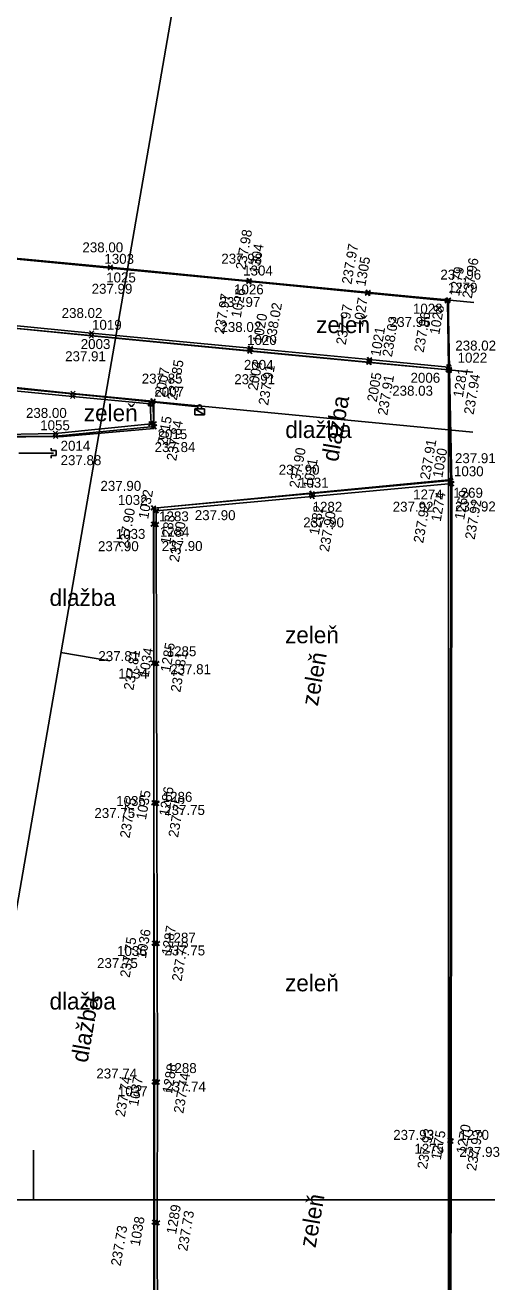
# Model space of a CAD drawing. Extents: x -264205 to -263659, y -1242401 to -1241986.
# Drawn here: x -263787.8 to -263764.7, y -1242123.8 to -1242060.6 of the extents above; entities that cross this region are included whole.
import ezdxf

# ---------------------------------------------------------------- set-up
doc = ezdxf.new("R2010")
doc.units = 0
for name, color, linetype in [('BOD_CISLO_2-2', 7, 'Continuous'), ('BOD_CISLO_2-4', 7, 'Continuous'), ('BOD_SYMBOL_2-2', 7, 'Continuous'), ('BOD_SYMBOL_2-4', 7, 'Continuous'), ('BOD_VYSKA_2-2', 7, 'Continuous'), ('BOD_VYSKA_2-4', 7, 'Continuous'), ('POPIS_2-2', 7, 'Continuous'), ('POPIS_2-4', 7, 'Continuous'), ('PROJEKT_OBRUBNIKY_KOMUNIKACIE', 7, 'Continuous'), ('RAM_NA_TLAC_2-2_1-250', 7, 'Continuous'), ('RAM_NA_TLAC_2-4_1-250', 7, 'Continuous'), ('SITUACIA_DSP_2D', 7, 'Continuous'), ('SO_20-4_OBRUBNIKY_DOLNA_HRANA', 7, 'Continuous'), ('SO_20-4_OBRUBNIKY_HORNA_HRANA', 7, 'Continuous')]:
    doc.layers.add(name, color=color, linetype=linetype)

msp = doc.modelspace()

# ---------------------------------------------------------------- linework, layer by layer
at = {"layer": 'BOD_SYMBOL_2-2'}
for p, q in [((-263783.663, -1242072.953), (-263783.442, -1242072.731)), ((-263783.442, -1242072.953), (-263783.663, -1242072.731)), ((-263783.659, -1242072.907), (-263783.438, -1242072.687)), ((-263783.438, -1242072.907), (-263783.659, -1242072.687)), ((-263776.705, -1242073.634), (-263776.484, -1242073.414)), ((-263776.484, -1242073.634), (-263776.705, -1242073.414)), ((-263776.703, -1242073.59), (-263776.481, -1242073.369)), ((-263776.481, -1242073.59), (-263776.703, -1242073.369)), ((-263770.741, -1242074.218), (-263770.519, -1242073.998)), ((-263770.519, -1242074.218), (-263770.741, -1242073.998)), ((-263770.736, -1242074.174), (-263770.515, -1242073.953)), ((-263770.515, -1242074.174), (-263770.736, -1242073.953)), ((-263766.75, -1242074.599), (-263766.529, -1242074.377)), ((-263766.529, -1242074.599), (-263766.75, -1242074.377)), ((-263766.704, -1242074.558), (-263766.483, -1242074.336)), ((-263766.483, -1242074.558), (-263766.704, -1242074.336)), ((-263784.598, -1242076.215), (-263784.377, -1242075.995)), ((-263784.377, -1242076.215), (-263784.598, -1242075.995)), ((-263784.614, -1242076.356), (-263784.393, -1242076.136)), ((-263784.393, -1242076.356), (-263784.614, -1242076.136)), ((-263776.656, -1242077.127), (-263776.435, -1242076.906)), ((-263776.435, -1242077.127), (-263776.656, -1242076.906)), ((-263776.643, -1242076.982), (-263776.421, -1242076.762)), ((-263776.421, -1242076.982), (-263776.643, -1242076.762)), ((-263770.667, -1242077.551), (-263770.446, -1242077.329)), ((-263770.446, -1242077.551), (-263770.667, -1242077.329)), ((-263770.671, -1242077.694), (-263770.45, -1242077.472)), ((-263770.45, -1242077.694), (-263770.671, -1242077.472)), ((-263766.698, -1242078.069), (-263766.476, -1242077.849)), ((-263766.476, -1242078.069), (-263766.698, -1242077.849)), ((-263766.698, -1242078.069), (-263766.476, -1242077.849)), ((-263766.476, -1242078.069), (-263766.698, -1242077.849)), ((-263766.691, -1242077.924), (-263766.47, -1242077.704)), ((-263766.47, -1242077.924), (-263766.691, -1242077.704)), ((-263766.649, -1242078.083), (-263766.427, -1242077.862)), ((-263766.427, -1242078.083), (-263766.649, -1242077.862)), ((-263766.648, -1242078.039), (-263766.427, -1242077.819)), ((-263766.427, -1242078.039), (-263766.648, -1242077.819)), ((-263785.55, -1242079.4), (-263785.329, -1242079.178)), ((-263785.329, -1242079.4), (-263785.55, -1242079.178)), ((-263785.535, -1242079.252), (-263785.314, -1242079.032)), ((-263785.314, -1242079.252), (-263785.535, -1242079.032)), ((-263781.655, -1242079.772), (-263781.434, -1242079.551)), ((-263781.434, -1242079.772), (-263781.655, -1242079.551)), ((-263781.524, -1242079.64), (-263781.303, -1242079.418)), ((-263781.303, -1242079.64), (-263781.524, -1242079.418)), ((-263781.473, -1242080.762), (-263781.252, -1242080.542)), ((-263781.252, -1242080.762), (-263781.473, -1242080.542)), ((-263786.42, -1242081.265), (-263786.198, -1242081.043)), ((-263786.198, -1242081.265), (-263786.42, -1242081.043)), ((-263781.615, -1242080.782), (-263781.394, -1242080.562)), ((-263781.394, -1242080.782), (-263781.615, -1242080.562)), ((-263781.46, -1242080.916), (-263781.239, -1242080.694)), ((-263781.239, -1242080.916), (-263781.46, -1242080.694)), ((-263786.406, -1242081.404), (-263786.185, -1242081.184)), ((-263786.185, -1242081.404), (-263786.406, -1242081.184)), ((-263766.582, -1242083.779), (-263766.361, -1242083.558)), ((-263766.361, -1242083.779), (-263766.582, -1242083.558)), ((-263766.579, -1242083.633), (-263766.358, -1242083.411)), ((-263766.358, -1242083.633), (-263766.579, -1242083.411)), ((-263766.531, -1242083.774), (-263766.31, -1242083.552)), ((-263766.31, -1242083.774), (-263766.531, -1242083.552)), ((-263773.549, -1242084.279), (-263773.328, -1242084.059)), ((-263773.328, -1242084.279), (-263773.549, -1242084.059)), ((-263773.528, -1242084.423), (-263773.307, -1242084.201)), ((-263773.307, -1242084.423), (-263773.528, -1242084.201)), ((-263781.498, -1242085.012), (-263781.277, -1242084.791)), ((-263781.277, -1242085.012), (-263781.498, -1242084.791)), ((-263781.356, -1242085.144), (-263781.134, -1242084.923)), ((-263781.134, -1242085.144), (-263781.356, -1242084.923)), ((-263781.497, -1242085.826), (-263781.275, -1242085.606)), ((-263781.275, -1242085.826), (-263781.497, -1242085.606)), ((-263781.351, -1242085.82), (-263781.13, -1242085.6)), ((-263781.13, -1242085.82), (-263781.351, -1242085.6)), ((-263781.478, -1242092.803), (-263781.257, -1242092.583)), ((-263781.257, -1242092.803), (-263781.478, -1242092.583)), ((-263781.334, -1242092.811), (-263781.113, -1242092.59)), ((-263781.113, -1242092.811), (-263781.334, -1242092.59)), ((-263781.47, -1242099.829), (-263781.25, -1242099.607)), ((-263781.25, -1242099.829), (-263781.47, -1242099.607)), ((-263781.327, -1242099.832), (-263781.106, -1242099.61)), ((-263781.106, -1242099.832), (-263781.327, -1242099.61)), ((-263781.453, -1242106.87), (-263781.231, -1242106.65)), ((-263781.231, -1242106.87), (-263781.453, -1242106.65)), ((-263781.308, -1242106.867), (-263781.087, -1242106.647)), ((-263781.087, -1242106.867), (-263781.308, -1242106.647)), ((-263781.441, -1242113.839), (-263781.22, -1242113.617)), ((-263781.22, -1242113.839), (-263781.441, -1242113.617)), ((-263781.296, -1242113.835), (-263781.075, -1242113.613)), ((-263781.075, -1242113.835), (-263781.296, -1242113.613)), ((-263766.617, -1242116.792), (-263766.395, -1242116.57)), ((-263766.395, -1242116.792), (-263766.617, -1242116.57)), ((-263766.567, -1242116.792), (-263766.345, -1242116.57)), ((-263766.345, -1242116.792), (-263766.567, -1242116.57))]:
    msp.add_line(p, q, dxfattribs=at)
at = {"layer": 'BOD_SYMBOL_2-4'}
for p, q in [((-263776.467, -1242073.434), (-263776.723, -1242073.614)), ((-263776.464, -1242073.389), (-263776.72, -1242073.569)), ((-263776.505, -1242073.652), (-263776.685, -1242073.396)), ((-263776.502, -1242073.607), (-263776.682, -1242073.351)), ((-263770.502, -1242074.018), (-263770.758, -1242074.198)), ((-263770.498, -1242073.973), (-263770.754, -1242074.153)), ((-263770.54, -1242074.236), (-263770.72, -1242073.98)), ((-263770.536, -1242074.191), (-263770.716, -1242073.935)), ((-263766.511, -1242074.398), (-263766.767, -1242074.578)), ((-263766.549, -1242074.616), (-263766.729, -1242074.36)), ((-263766.466, -1242074.357), (-263766.722, -1242074.537)), ((-263766.504, -1242074.575), (-263766.684, -1242074.319)), ((-263776.442, -1242077), (-263776.622, -1242076.744)), ((-263776.418, -1242076.926), (-263776.674, -1242077.106)), ((-263776.404, -1242076.782), (-263776.66, -1242076.962)), ((-263776.456, -1242077.144), (-263776.636, -1242076.888)), ((-263770.429, -1242077.35), (-263770.685, -1242077.53)), ((-263770.467, -1242077.568), (-263770.647, -1242077.312)), ((-263770.433, -1242077.493), (-263770.689, -1242077.673)), ((-263770.471, -1242077.711), (-263770.651, -1242077.455)), ((-263766.459, -1242077.869), (-263766.715, -1242078.049)), ((-263766.459, -1242077.869), (-263766.715, -1242078.049)), ((-263766.452, -1242077.724), (-263766.708, -1242077.904)), ((-263766.497, -1242078.087), (-263766.677, -1242077.831)), ((-263766.497, -1242078.087), (-263766.677, -1242077.831)), ((-263766.49, -1242077.942), (-263766.67, -1242077.686)), ((-263766.41, -1242077.882), (-263766.666, -1242078.062)), ((-263766.409, -1242077.839), (-263766.665, -1242078.019)), ((-263766.448, -1242078.1), (-263766.628, -1242077.844)), ((-263766.447, -1242078.057), (-263766.627, -1242077.801)), ((-263781.417, -1242079.571), (-263781.673, -1242079.751)), ((-263781.455, -1242079.789), (-263781.635, -1242079.533)), ((-263781.286, -1242079.439), (-263781.542, -1242079.619)), ((-263781.324, -1242079.657), (-263781.504, -1242079.401)), ((-263781.272, -1242080.78), (-263781.452, -1242080.524)), ((-263781.376, -1242080.582), (-263781.632, -1242080.762)), ((-263781.414, -1242080.8), (-263781.594, -1242080.544)), ((-263781.234, -1242080.562), (-263781.49, -1242080.742)), ((-263781.222, -1242080.715), (-263781.478, -1242080.895)), ((-263781.26, -1242080.933), (-263781.44, -1242080.677)), ((-263766.343, -1242083.578), (-263766.599, -1242083.758)), ((-263766.341, -1242083.432), (-263766.597, -1242083.612)), ((-263766.381, -1242083.796), (-263766.561, -1242083.54)), ((-263766.379, -1242083.65), (-263766.559, -1242083.394)), ((-263766.293, -1242083.573), (-263766.549, -1242083.753)), ((-263766.331, -1242083.791), (-263766.511, -1242083.535)), ((-263773.31, -1242084.079), (-263773.566, -1242084.259)), ((-263773.289, -1242084.222), (-263773.545, -1242084.402)), ((-263773.348, -1242084.297), (-263773.528, -1242084.041)), ((-263773.327, -1242084.44), (-263773.507, -1242084.184)), ((-263781.26, -1242084.811), (-263781.516, -1242084.991)), ((-263781.298, -1242085.029), (-263781.478, -1242084.773)), ((-263781.117, -1242084.943), (-263781.373, -1242085.123)), ((-263781.155, -1242085.161), (-263781.335, -1242084.905)), ((-263781.296, -1242085.844), (-263781.476, -1242085.588)), ((-263781.151, -1242085.838), (-263781.331, -1242085.582)), ((-263781.258, -1242085.626), (-263781.514, -1242085.806)), ((-263781.113, -1242085.62), (-263781.369, -1242085.8)), ((-263781.239, -1242092.603), (-263781.495, -1242092.783)), ((-263781.277, -1242092.821), (-263781.457, -1242092.565)), ((-263781.096, -1242092.61), (-263781.352, -1242092.79)), ((-263781.134, -1242092.828), (-263781.314, -1242092.572)), ((-263781.232, -1242099.628), (-263781.488, -1242099.808)), ((-263781.27, -1242099.846), (-263781.45, -1242099.59)), ((-263781.088, -1242099.631), (-263781.344, -1242099.811)), ((-263781.126, -1242099.849), (-263781.306, -1242099.593)), ((-263781.214, -1242106.67), (-263781.47, -1242106.85)), ((-263781.252, -1242106.888), (-263781.432, -1242106.632)), ((-263781.07, -1242106.667), (-263781.326, -1242106.847)), ((-263781.108, -1242106.885), (-263781.288, -1242106.629)), ((-263781.202, -1242113.638), (-263781.458, -1242113.818)), ((-263781.24, -1242113.856), (-263781.42, -1242113.6)), ((-263781.058, -1242113.634), (-263781.314, -1242113.814)), ((-263781.096, -1242113.852), (-263781.276, -1242113.596)), ((-263766.378, -1242116.591), (-263766.634, -1242116.771)), ((-263766.416, -1242116.809), (-263766.596, -1242116.553)), ((-263766.328, -1242116.591), (-263766.584, -1242116.771)), ((-263766.366, -1242116.809), (-263766.546, -1242116.553)), ((-263781.211, -1242120.682), (-263781.467, -1242120.862)), ((-263781.249, -1242120.9), (-263781.429, -1242120.644)), ((-263781.065, -1242120.701), (-263781.321, -1242120.881)), ((-263781.103, -1242120.919), (-263781.283, -1242120.663))]:
    msp.add_line(p, q, dxfattribs=at)
at = {"layer": 'PROJEKT_OBRUBNIKY_KOMUNIKACIE'}
for p, q in [((-263765.318, -1242074.565), (-263863.949, -1242065.106)), ((-263765.364, -1242078.076), (-263864.283, -1242068.59)), ((-263765.366, -1242081.09), (-263864.57, -1242071.577)), ((-263766.58, -1242144.85), (-263766.58, -1242074.389)), ((-263781.371, -1242079.555), (-263789.893, -1242078.738)), ((-263781.371, -1242080.901), (-263781.371, -1242079.555)), ((-263785.893, -1242081.311), (-263781.371, -1242080.901)), ((-263789.893, -1242081.311), (-263785.893, -1242081.311))]:
    msp.add_line(p, q, dxfattribs=at)
msp.add_lwpolyline([(-263766.58, -1242083.485), (-263766.58, -1242201.01), (-263749.879, -1242212.113), (-263758.153, -1242224.365), (-263781.364, -1242208.936), (-263781.371, -1242084.903), (-263766.58, -1242083.485)], dxfattribs=at)
at = {"layer": 'RAM_NA_TLAC_2-2_1-250'}
msp.add_line((-263787.395, -1242117.152), (-263787.395, -1242119.652), dxfattribs=at)
msp.add_lwpolyline([(-263982.395, -1242045.402), (-263692.395, -1242045.402), (-263692.395, -1242119.652), (-263982.395, -1242119.652)], close=True, dxfattribs=at)
at = {"layer": 'RAM_NA_TLAC_2-4_1-250'}
msp.add_line((-263786.029, -1242092.148), (-263783.566, -1242092.575), dxfattribs=at)
msp.add_lwpolyline([(-263827.42, -1242331.09), (-263769.814, -1241998.542), (-263696.654, -1242011.215), (-263754.26, -1242343.763)], close=True, dxfattribs=at)
at = {"layer": 'SITUACIA_DSP_2D'}
for p, q in [((-263765.318, -1242074.565), (-263863.949, -1242065.106)), ((-263765.364, -1242078.076), (-263864.283, -1242068.59)), ((-263765.366, -1242081.09), (-263864.57, -1242071.577)), ((-263766.58, -1242144.85), (-263766.58, -1242074.389)), ((-263779.165, -1242079.809), (-263809.416, -1242076.605)), ((-263781.371, -1242079.555), (-263789.893, -1242078.738)), ((-263781.371, -1242080.901), (-263781.371, -1242079.555)), ((-263779.316, -1242080.21), (-263779.316, -1242079.92)), ((-263779.316, -1242079.92), (-263778.816, -1242079.92)), ((-263778.816, -1242080.21), (-263779.316, -1242079.92)), ((-263778.816, -1242080.21), (-263779.316, -1242079.92)), ((-263779.316, -1242079.92), (-263779.316, -1242080.21)), ((-263778.816, -1242080.21), (-263779.316, -1242080.21)), ((-263779.316, -1242080.21), (-263778.816, -1242080.21)), ((-263778.816, -1242079.92), (-263778.816, -1242080.21)), ((-263785.893, -1242081.311), (-263781.371, -1242080.901)), ((-263789.893, -1242081.311), (-263785.893, -1242081.311)), ((-263788.143, -1242082.14), (-263786.393, -1242082.14)), ((-263786.518, -1242081.89), (-263786.518, -1242082.015)), ((-263786.518, -1242082.015), (-263786.268, -1242082.015)), ((-263786.268, -1242082.265), (-263786.518, -1242082.265)), ((-263786.518, -1242082.265), (-263786.518, -1242082.39)), ((-263786.268, -1242082.015), (-263786.268, -1242082.265)), ((-263781.371, -1242084.903), (-263766.58, -1242083.485)), ((-263766.58, -1242083.485), (-263766.58, -1242201.01)), ((-263781.364, -1242208.936), (-263781.371, -1242084.903))]:
    msp.add_line(p, q, dxfattribs=at)
msp.add_circle((-263779.066, -1242079.82), 0.1, dxfattribs=at)
at = {"layer": 'SO_20-4_OBRUBNIKY_DOLNA_HRANA'}
for points in [[(-263799.405, -1242074.799), (-263791.464, -1242075.564), (-263784.503, -1242076.246), (-263776.546, -1242077.016), (-263770.561, -1242077.583), (-263766.587, -1242077.959)], [(-263781.414, -1242079.529), (-263785.425, -1242079.142), (-263789.879, -1242078.715), (-263789.889, -1242078.874), (-263789.903, -1242081.207), (-263789.899, -1242081.365), (-263789.285, -1242081.348), (-263786.296, -1242081.294), (-263781.35, -1242080.805), (-263781.362, -1242080.652), (-263781.414, -1242079.529)]]:
    msp.add_lwpolyline(points, dxfattribs=at)
at = {"layer": 'SO_20-4_OBRUBNIKY_HORNA_HRANA'}
for points in [[(-263797.455, -1242071.509), (-263790.516, -1242072.183), (-263783.552, -1242072.842), (-263776.595, -1242073.524), (-263770.63, -1242074.108), (-263766.639, -1242074.488), (-263766.58, -1242077.814)], [(-263797.45, -1242071.464), (-263790.514, -1242072.139), (-263783.548, -1242072.797), (-263776.592, -1242073.479), (-263770.626, -1242074.063), (-263766.594, -1242074.447)], [(-263799.392, -1242074.655), (-263791.453, -1242075.419), (-263784.487, -1242076.105), (-263776.532, -1242076.872), (-263770.557, -1242077.44), (-263766.58, -1242077.814)], [(-263766.594, -1242074.447), (-263766.537, -1242077.929), (-263766.538, -1242077.972), (-263766.421, -1242083.663)], [(-263766.587, -1242077.959), (-263766.469, -1242083.522), (-263773.438, -1242084.169), (-263781.388, -1242084.901), (-263781.386, -1242085.716), (-263781.367, -1242092.693), (-263781.36, -1242099.718), (-263781.342, -1242106.76), (-263781.33, -1242113.728), (-263781.339, -1242120.772), (-263781.333, -1242126.494), (-263781.333, -1242132.5), (-263781.342, -1242140.774), (-263781.347, -1242148.817), (-263781.342, -1242156.781), (-263781.344, -1242164.83), (-263781.345, -1242172.787), (-263781.348, -1242180.844), (-263781.347, -1242189.849), (-263781.345, -1242197.855), (-263781.34, -1242203.874), (-263781.34, -1242208.844)], [(-263781.545, -1242079.661), (-263785.439, -1242079.289), (-263789.744, -1242078.873), (-263789.758, -1242081.218), (-263786.309, -1242081.154), (-263781.504, -1242080.672), (-263781.545, -1242079.661)], [(-263766.421, -1242083.663), (-263773.417, -1242084.312), (-263781.245, -1242085.033), (-263781.241, -1242085.71), (-263781.224, -1242092.7), (-263781.216, -1242099.721), (-263781.198, -1242106.757), (-263781.186, -1242113.724), (-263781.193, -1242120.791), (-263781.187, -1242126.485), (-263781.19, -1242132.499), (-263781.197, -1242140.771), (-263781.201, -1242148.817), (-263781.201, -1242156.777), (-263781.2, -1242164.831), (-263781.2, -1242172.812), (-263781.205, -1242180.858), (-263781.203, -1242189.85), (-263781.198, -1242197.862), (-263781.196, -1242203.867), (-263781.193, -1242208.803)], [(-263766.471, -1242083.668), (-263766.506, -1242116.681), (-263766.543, -1242144.61), (-263766.583, -1242171.626), (-263766.61, -1242199.584)], [(-263766.421, -1242083.663), (-263766.456, -1242116.681), (-263766.493, -1242144.61), (-263766.533, -1242171.626), (-263766.561, -1242201.061)]]:
    msp.add_lwpolyline(points, dxfattribs=at)

# ---------------------------------------------------------------- texts
at = {"layer": 'BOD_CISLO_2-2'}
for s, p in [('1303', (-263783.845, -1242072.63)), ('1304', (-263776.884, -1242073.217)), ('1025', (-263783.755, -1242073.566)), ('1279', (-263766.615, -1242074.075)), ('1026', (-263777.34, -1242074.165)), ('1028', (-263768.368, -1242075.132)), ('1019', (-263784.466, -1242075.945)), ('2003', (-263785.031, -1242076.911)), ('1020', (-263776.687, -1242076.706)), ('1022', (-263766.127, -1242077.595)), ('2004', (-263776.847, -1242077.956)), ('2006', (-263768.487, -1242078.605)), ('2007', (-263781.341, -1242079.305)), ('1055', (-263787.065, -1242080.989)), ('2015', (-263781.178, -1242081.436)), ('2014', (-263786.041, -1242082.02)), ('1030', (-263766.308, -1242083.299)), ('1031', (-263774.084, -1242083.872)), ('1032', (-263783.169, -1242084.741)), ('1274', (-263768.356, -1242084.466)), ('1269', (-263766.343, -1242084.382)), ('1282', (-263773.401, -1242085.085)), ('1283', (-263781.099, -1242085.564)), ('1033', (-263783.276, -1242086.446)), ('1284', (-263781.064, -1242086.34)), ('1285', (-263780.719, -1242092.341)), ('1034', (-263783.148, -1242093.461)), ('1035', (-263783.253, -1242099.862)), ('1286', (-263780.919, -1242099.655)), ('1287', (-263780.747, -1242106.726)), ('1036', (-263783.208, -1242107.398)), ('1288', (-263780.702, -1242113.279)), ('1037', (-263783.168, -1242114.441)), ('1270', (-263766.039, -1242116.634)), ('1275', (-263768.292, -1242117.33))]:
    msp.add_text(s, height=0.5, dxfattribs=at).set_placement(p)
at = {"layer": 'BOD_CISLO_2-4'}
for s, p in [('1304', (-263776.102, -1242073.139)), ('1305', (-263770.756, -1242073.782)), ('1279', (-263766.048, -1242074.288)), ('1026', (-263777.006, -1242075.367)), ('1027', (-263770.886, -1242075.844)), ('1028', (-263767.048, -1242076.214)), ('1020', (-263775.923, -1242076.635)), ('1021', (-263770.011, -1242077.307)), ('2007', (-263780.818, -1242079.352)), ('2004', (-263776.166, -1242079.024)), ('1281', (-263765.866, -1242079.372)), ('2005', (-263770.186, -1242079.598)), ('2015', (-263780.707, -1242081.792)), ('1030', (-263766.894, -1242083.401)), ('1031', (-263773.395, -1242083.923)), ('1032', (-263781.652, -1242085.479)), ('1274', (-263766.974, -1242085.605)), ('1269', (-263765.799, -1242085.515)), ('1282', (-263773.089, -1242086.276)), ('1283', (-263780.55, -1242086.739)), ('1285', (-263780.548, -1242093.171)), ('1034', (-263781.632, -1242093.429)), ('1035', (-263781.765, -1242100.583)), ('1286', (-263780.618, -1242100.401)), ('1036', (-263781.765, -1242107.556)), ('1287', (-263780.496, -1242107.387)), ('1288', (-263780.455, -1242114.332)), ('1037', (-263782.157, -1242114.972)), ('1270', (-263765.712, -1242117.365)), ('1275', (-263766.974, -1242117.673)), ('1289', (-263780.252, -1242121.398)), ('1038', (-263782.076, -1242121.994))]:
    msp.add_text(s, height=0.5, rotation=80.1724, dxfattribs=at).set_placement(p)
at = {"layer": 'BOD_VYSKA_2-2'}
for s, p in [('238.00', (-263784.947, -1242072.052)), ('237.98', (-263777.98, -1242072.62)), ('237.96', (-263766.991, -1242073.421)), ('237.99', (-263784.485, -1242074.134)), ('238.02', (-263785.988, -1242075.351)), ('237.97', (-263778.068, -1242074.8)), ('237.96', (-263769.526, -1242075.801)), ('238.02', (-263778.024, -1242076.052)), ('238.02', (-263766.242, -1242076.986)), ('237.91', (-263785.815, -1242077.522)), ('237.85', (-263781.971, -1242078.645)), ('237.91', (-263777.329, -1242078.676)), ('238.03', (-263769.406, -1242079.256)), ('238.00', (-263787.779, -1242080.37)), ('237.84', (-263781.324, -1242082.086)), ('237.88', (-263786.042, -1242082.743)), ('237.91', (-263766.259, -1242082.643)), ('237.90', (-263775.098, -1242083.221)), ('237.90', (-263784.044, -1242084.033)), ('237.92', (-263769.381, -1242085.08)), ('237.92', (-263766.257, -1242085.069)), ('237.90', (-263779.31, -1242085.505)), ('237.90', (-263773.871, -1242085.871)), ('237.90', (-263784.167, -1242087.064)), ('237.90', (-263780.966, -1242087.054)), ('237.81', (-263784.147, -1242092.584)), ('237.81', (-263780.542, -1242093.242)), ('237.75', (-263784.347, -1242100.466)), ('237.75', (-263780.846, -1242100.316)), ('237.75', (-263780.837, -1242107.37)), ('237.75', (-263784.214, -1242108.004)), ('237.74', (-263784.248, -1242113.551)), ('237.74', (-263780.798, -1242114.214)), ('237.93', (-263769.356, -1242116.634)), ('237.93', (-263766.047, -1242117.488))]:
    msp.add_text(s, height=0.5, dxfattribs=at).set_placement(p)
at = {"layer": 'BOD_VYSKA_2-4'}
for s, p in [('237.98', (-263776.776, -1242072.965)), ('237.97', (-263771.454, -1242073.686)), ('237.96', (-263765.416, -1242074.393)), ('237.97', (-263777.851, -1242076.188)), ('238.02', (-263775.28, -1242076.642)), ('237.97', (-263771.743, -1242076.731)), ('238.02', (-263769.423, -1242077.335)), ('237.96', (-263767.832, -1242077.109)), ('237.85', (-263780.211, -1242079.509)), ('237.91', (-263775.635, -1242079.767)), ('237.91', (-263769.657, -1242080.268)), ('237.94', (-263765.328, -1242080.231)), ('237.84', (-263780.244, -1242082.556)), ('237.91', (-263767.533, -1242083.5)), ('237.90', (-263774.088, -1242083.925)), ('237.90', (-263782.652, -1242086.963)), ('237.92', (-263767.854, -1242086.686)), ('237.92', (-263765.273, -1242086.51)), ('237.90', (-263780.111, -1242087.64)), ('237.90', (-263772.583, -1242087.125)), ('237.81', (-263782.394, -1242094.081)), ('237.81', (-263780.037, -1242094.179)), ('237.75', (-263782.586, -1242101.506)), ('237.75', (-263780.153, -1242101.47)), ('237.75', (-263782.579, -1242108.509)), ('237.75', (-263779.98, -1242108.696)), ('237.74', (-263779.888, -1242115.333)), ('237.74', (-263782.825, -1242115.51)), ('237.93', (-263767.666, -1242118.131)), ('237.93', (-263765.203, -1242118.213)), ('237.73', (-263779.688, -1242122.249)), ('237.73', (-263783.038, -1242122.996))]:
    msp.add_text(s, height=0.5, rotation=80.1724, dxfattribs=at).set_placement(p)
at = {"layer": 'POPIS_2-2'}
for s, p in [('zeleň', (-263773.219, -1242076.109)), ('zeleň', (-263784.874, -1242080.539)), ('dlažba', (-263774.769, -1242081.381)), ('dlažba', (-263786.598, -1242089.813)), ('zeleň', (-263774.781, -1242091.69)), ('zeleň', (-263774.781, -1242109.173)), ('dlažba', (-263786.598, -1242110.087))]:
    msp.add_text(s, height=0.8438, dxfattribs=at).set_placement(p)
at = {"layer": 'POPIS_2-4'}
for s, p in [('dlažba', (-263772.127, -1242082.608)), ('zeleň', (-263773.14, -1242094.878)), ('dlažba', (-263784.694, -1242112.793)), ('zeleň', (-263773.255, -1242122.09))]:
    msp.add_text(s, height=0.8437, rotation=80.17241, dxfattribs=at).set_placement(p)

doc.saveas('drawing.dxf')
